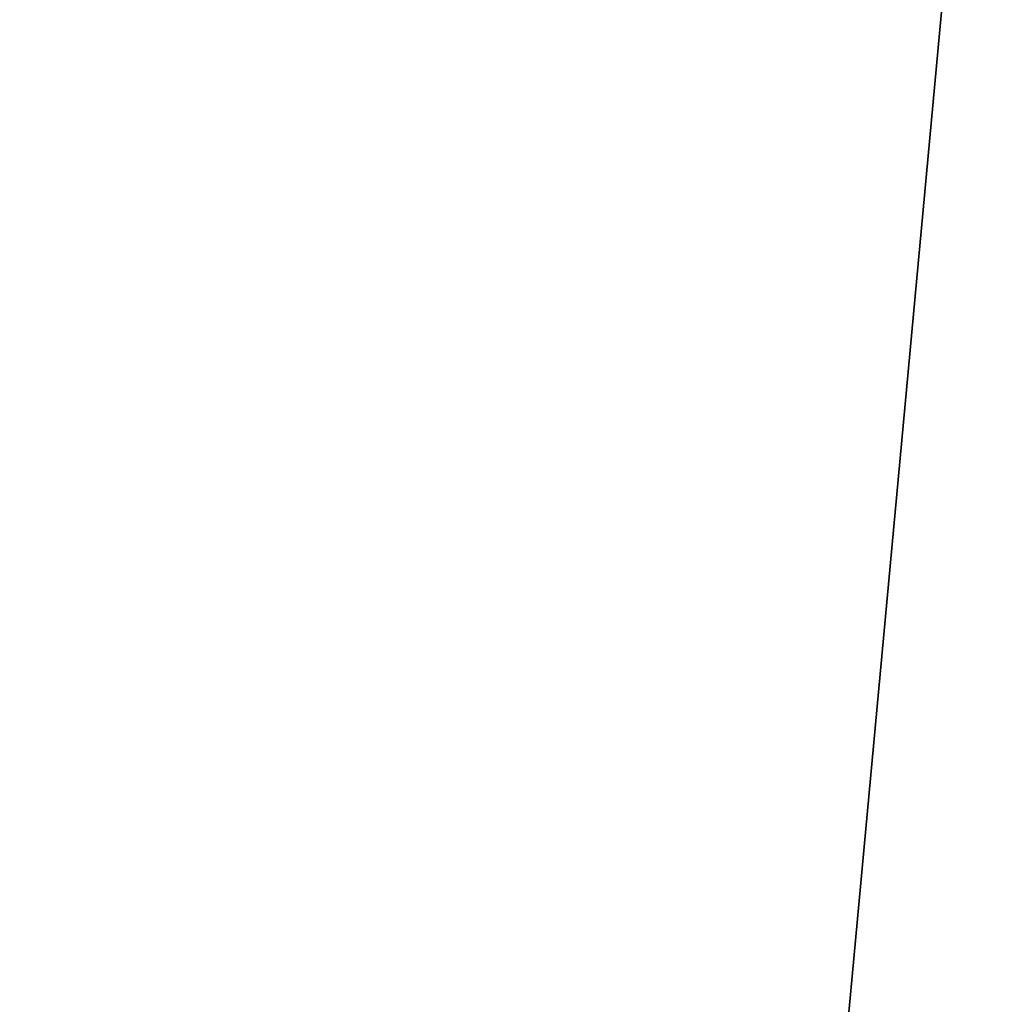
# Model space of a CAD drawing. Extents: x 7 to 15.9, y 0 to 36.5.
# Tile 290 of 656: x 11.145798 to 11.145899, y 0.199806 to 0.199908. Entities that reach past the tile are written whole.
import ezdxf

# ---------------------------------------------------------------- set-up
doc = ezdxf.new("R2010")
doc.units = 0
doc.header["$LTSCALE"] = 2.54
doc.layers.get('0').update_dxf_attribs({"color": 13, "linetype": 'CONTINUOUS'})

# ---------------------------------------------------------------- blocks, each defined once
blk = doc.blocks.new('SZCZOTKA_WC_EQULA_STL')
at = {"color": 0}
blk.add_line((11.14590225, 0.19999999, 14.55214996), (11.12923431, 0.02000001, 14.56880951), dxfattribs=at)
blk.add_line((11.14590225, 0.19999999, 14.55214996), (11.12923431, 0.02000001, 14.56880951), dxfattribs=at)
mesh = blk.add_polyface(dxfattribs=at)
corners = [(11.14590225, 0.19999999, 14.55214996), (11.12923431, 0.02000001, 14.56880951), (11.11106186, 0.19999999, 14.58891296)]
mesh.append_faces([[corners[k] for k in face] for face in [(0, 1, 2)]], dxfattribs={"color": 0})
mesh = blk.add_polyface(dxfattribs=at)
corners = [(11.11155014, 0.19999999, 22.2397171), (11.14389191, 0.02000001, 22.27398224), (11.14644547, 0.19999999, 22.2764267)]
mesh.append_faces([[corners[k] for k in face] for face in [(0, 1, 2)]], dxfattribs={"color": 0})
mesh = blk.add_polyface(dxfattribs=at)
corners = [(11.14644547, 0.19999999, 21.55163422), (11.11854324, 0.02000001, 21.58037109), (11.11155014, 0.19999999, 21.58834381)]
mesh.append_faces([[corners[k] for k in face] for face in [(0, 1, 2)]], dxfattribs={"color": 0})
mesh = blk.add_polyface(dxfattribs=at)
corners = [(11.11203842, 0.19999999, 15.24028473), (11.13272934, 0.02000001, 15.26287537), (11.14698944, 0.19999999, 15.27694244)]
mesh.append_faces([[corners[k] for k in face] for face in [(0, 1, 2)]], dxfattribs={"color": 0})
mesh = blk.add_polyface(dxfattribs=at)
corners = [(11.14644547, 0.19999999, 21.55163422), (11.14389191, 0.02000001, 21.55407867), (11.11854324, 0.02000001, 21.58037109)]
mesh.append_faces([[corners[k] for k in face] for face in [(0, 1, 2)]], dxfattribs={"color": 0})
mesh = blk.add_polyface(dxfattribs=at)
corners = [(11.14590225, 0.02000001, 14.55214996), (11.12923431, 0.02000001, 14.56880951), (11.14590225, 0.19999999, 14.55214996)]
mesh.append_faces([[corners[k] for k in face] for face in [(0, 1, 2)]], dxfattribs={"color": 0})
mesh = blk.add_polyface(dxfattribs=at)
corners = [(11.14698944, 0.19999999, 15.27694244), (11.13272934, 0.02000001, 15.26287537), (11.14698944, 0.02000001, 15.27694244)]
mesh.append_faces([[corners[k] for k in face] for face in [(0, 1, 2)]], dxfattribs={"color": 0})
mesh = blk.add_polyface(dxfattribs=at)
corners = [(11.14644547, 0.19999999, 22.2764267), (11.14389191, 0.02000001, 22.27398224), (11.14644547, 0.02000001, 22.2764267)]
mesh.append_faces([[corners[k] for k in face] for face in [(0, 1, 2)]], dxfattribs={"color": 0})
mesh = blk.add_polyface(dxfattribs=at)
corners = [(11.14644547, 0.02000001, 21.55163422), (11.14389191, 0.02000001, 21.55407867), (11.14644547, 0.19999999, 21.55163422)]
mesh.append_faces([[corners[k] for k in face] for face in [(0, 1, 2)]], dxfattribs={"color": 0})

msp = doc.modelspace()

# ---------------------------------------------------------------- block references
at = {"color": 0}
msp.add_blockref('SZCZOTKA_WC_EQULA_STL', (0, 0), dxfattribs=at)

doc.saveas('drawing.dxf')
